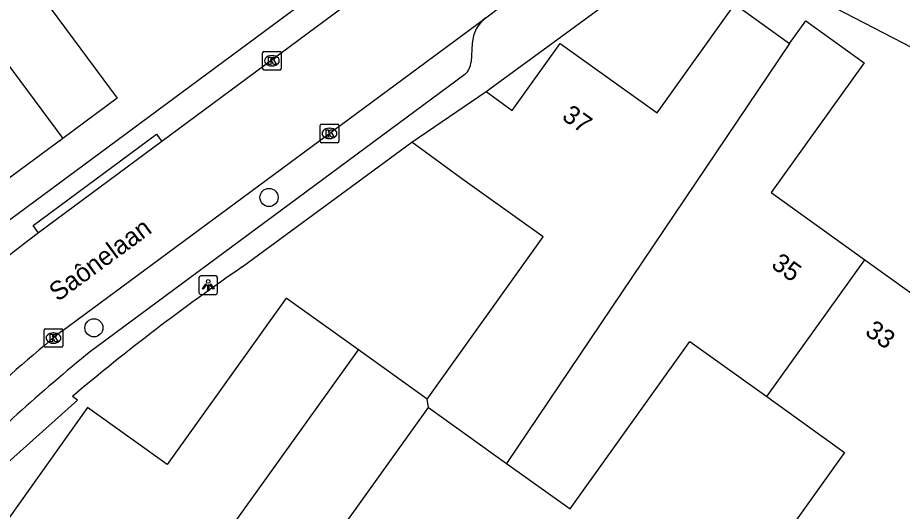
# Model space of a CAD drawing. Extents: x 157767 to 159171, y 387842 to 389425.
# Drawn here: x 158248.51 to 158296.26, y 388782.94 to 388809.56 of the extents above; entities that cross this region are included whole.
import ezdxf

# ---------------------------------------------------------------- set-up
doc = ezdxf.new("R2010")
doc.units = 0
for name, color, linetype in [('IMGEO_Boom', 7, 'Continuous'), ('IMGEO_Kolk', 7, 'Continuous'), ('IMGEO_Lichtpunt', 7, 'Continuous'), ('IMGEO_Muur', 7, 'Continuous'), ('IMGEO_Openbare_ruimte_label', 7, 'Continuous'), ('IMGEO_Pand', 7, 'Continuous'), ('IMGEO_Pand_nummerreeks', 7, 'Continuous'), ('IMGEO_Rijbaan_lokaal_open', 7, 'Continuous'), ('IMGEO_Voetpad_open', 7, 'Continuous')]:
    doc.layers.add(name, color=color, linetype=linetype)

msp = doc.modelspace()

# ---------------------------------------------------------------- linework, layer by layer
at = {"layer": 'IMGEO_Boom'}
for centre in [(158262.073, 388799.866), (158252.62, 388792.836)]:
    msp.add_circle(centre, 0.489, dxfattribs=at)
at = {"layer": 'IMGEO_Kolk'}
for p, q in [((158261.726, 388806.815), (158261.726, 388807.667)), ((158261.801, 388807.741), (158262.653, 388807.741)), ((158262.214, 388807.521), (158262.239, 388807.521)), ((158262.727, 388807.667), (158262.727, 388806.815)), ((158262.653, 388806.741), (158261.801, 388806.741)), ((158262.237, 388806.961), (158262.212, 388806.961)), ((158264.837, 388802.893), (158264.837, 388803.745)), ((158264.912, 388803.819), (158265.764, 388803.819)), ((158265.838, 388803.745), (158265.838, 388802.893)), ((158265.325, 388803.599), (158265.35, 388803.599)), ((158265.764, 388802.819), (158264.912, 388802.819)), ((158265.348, 388803.039), (158265.323, 388803.039)), ((158249.937, 388791.859), (158249.937, 388792.711)), ((158250.012, 388792.785), (158250.864, 388792.785)), ((158250.938, 388792.711), (158250.938, 388791.859)), ((158250.425, 388792.565), (158250.45, 388792.565)), ((158250.864, 388791.785), (158250.012, 388791.785)), ((158250.448, 388792.005), (158250.423, 388792.005))]:
    msp.add_line(p, q, dxfattribs=at)
for points in [[(158261.726, 388806.815), (158261.726, 388807.667)], [(158261.801, 388807.741), (158262.653, 388807.741)], [(158262.727, 388807.667), (158262.727, 388806.815)], [(158262.047, 388807.441), (158262.17, 388807.441), (158262.17, 388807.29), (158262.3, 388807.441), (158262.464, 388807.441), (158262.318, 388807.29), (158262.471, 388807.041), (158262.319, 388807.041), (158262.234, 388807.205), (158262.17, 388807.138), (158262.17, 388807.041), (158262.047, 388807.041), (158262.047, 388807.441)], [(158262.653, 388806.741), (158261.801, 388806.741)], [(158264.837, 388802.893), (158264.837, 388803.745)], [(158264.912, 388803.819), (158265.764, 388803.819)], [(158265.838, 388803.745), (158265.838, 388802.893)], [(158265.158, 388803.519), (158265.281, 388803.519), (158265.281, 388803.368), (158265.411, 388803.519), (158265.575, 388803.519), (158265.429, 388803.368), (158265.582, 388803.119), (158265.43, 388803.119), (158265.345, 388803.283), (158265.281, 388803.216), (158265.281, 388803.119), (158265.158, 388803.119), (158265.158, 388803.519)], [(158265.764, 388802.819), (158264.912, 388802.819)], [(158249.937, 388791.859), (158249.937, 388792.711)], [(158250.012, 388792.785), (158250.864, 388792.785)], [(158250.938, 388792.711), (158250.938, 388791.859)], [(158250.258, 388792.485), (158250.381, 388792.485), (158250.381, 388792.334), (158250.511, 388792.485), (158250.675, 388792.485), (158250.529, 388792.334), (158250.682, 388792.085), (158250.53, 388792.085), (158250.445, 388792.249), (158250.381, 388792.182), (158250.381, 388792.085), (158250.258, 388792.085), (158250.258, 388792.485)], [(158250.864, 388791.785), (158250.012, 388791.785)]]:
    msp.add_lwpolyline(points, dxfattribs=at)
for centre, start, end in [((158261.803, 388807.665), 91.552, 178.448), ((158261.803, 388807.665), 91.552, 178.448), ((158262.651, 388807.665), 1.552, 88.448), ((158262.651, 388807.665), 1.552, 88.448), ((158261.803, 388806.817), 181.552, 268.448), ((158261.803, 388806.817), 181.552, 268.448), ((158262.651, 388806.817), 271.552, 358.448), ((158262.651, 388806.817), 271.552, 358.448), ((158264.914, 388803.743), 91.552, 178.448), ((158264.914, 388803.743), 91.552, 178.448), ((158265.762, 388803.743), 1.552, 88.448), ((158265.762, 388803.743), 1.552, 88.448), ((158264.914, 388802.895), 181.552, 268.448), ((158264.914, 388802.895), 181.552, 268.448), ((158265.762, 388802.895), 271.552, 358.448), ((158265.762, 388802.895), 271.552, 358.448), ((158250.014, 388792.709), 91.552, 178.448), ((158250.014, 388792.709), 91.552, 178.448), ((158250.862, 388792.709), 1.552, 88.448), ((158250.862, 388792.709), 1.552, 88.448), ((158250.014, 388791.861), 181.552, 268.448), ((158250.014, 388791.861), 181.552, 268.448), ((158250.862, 388791.861), 271.552, 358.448), ((158250.862, 388791.861), 271.552, 358.448)]:
    msp.add_arc(centre, 0.0765, start, end, dxfattribs=at)
for centre, major_axis, ratio, start_param, end_param in [((158262.213, 388807.241), (-0.387, 0.002), 0.722429, 4.712389, 7.853982), ((158262.238, 388807.241), (-0.39, 0.002), 0.717154, 1.570796, 4.712389), ((158265.324, 388803.319), (-0.387, 0.002), 0.722429, 4.712389, 7.853982), ((158265.349, 388803.319), (-0.39, 0.002), 0.717154, 1.570796, 4.712389), ((158250.424, 388792.285), (-0.387, 0.002), 0.722429, 4.712389, 7.853982), ((158250.449, 388792.285), (-0.39, 0.002), 0.717154, 1.570796, 4.712389)]:
    msp.add_ellipse(centre, major_axis=major_axis, ratio=ratio, start_param=start_param, end_param=end_param, dxfattribs=at)
at = {"layer": 'IMGEO_Lichtpunt'}
for p, q in [((158259.194, 388795.637), (158258.386, 388795.637)), ((158259.194, 388795.637), (158258.386, 388795.637)), ((158258.292, 388795.542), (158258.292, 388794.735)), ((158258.292, 388795.542), (158258.292, 388794.735)), ((158259.288, 388794.735), (158259.288, 388795.542)), ((158259.288, 388794.735), (158259.288, 388795.542)), ((158258.386, 388794.641), (158259.194, 388794.641)), ((158258.386, 388794.641), (158259.194, 388794.641))]:
    msp.add_line(p, q, dxfattribs=at)
for points in [[(158258.666, 388795.206), (158258.705, 388795.178), (158258.517, 388794.916), (158258.479, 388794.943), (158258.666, 388795.206)], [(158258.768, 388795.158), (158258.815, 388795.158), (158258.815, 388794.836), (158258.768, 388794.836), (158258.768, 388795.158)], [(158258.878, 388795.178), (158258.916, 388795.205), (158259.103, 388794.943), (158259.064, 388794.915), (158258.878, 388795.178)]]:
    msp.add_lwpolyline(points, dxfattribs=at)
msp.add_circle((158258.791, 388795.34), 0.0994, dxfattribs=at)
for centre, start, end in [((158258.386, 388795.542), 90, 180), ((158258.386, 388795.542), 90, 180), ((158259.194, 388795.542), 0, 90), ((158259.194, 388795.542), 0, 90), ((158258.386, 388794.735), 180, 270), ((158258.386, 388794.735), 180, 270), ((158259.194, 388794.735), 270, 0), ((158259.194, 388794.735), 270, 360)]:
    msp.add_arc(centre, 0.0946, start, end, dxfattribs=at)
at = {"layer": 'IMGEO_Muur'}
msp.add_lwpolyline([(158260.631, 388796.12), (158269.78, 388802.852)], dxfattribs=at)
msp.add_arc((158322.931, 388704.884), 110.477, 124.32698, 130.31103, dxfattribs=at)
at = {"layer": 'IMGEO_Pand'}
for points in [[(158233.955, 388825.929), (158250.936, 388803.051)], [(158253.805, 388815.957), (158248.717, 388812.192), (158253.872, 388805.224), (158250.936, 388803.051)], [(158273.8, 388805.576), (158275.198, 388804.553), (158277.793, 388808.177), (158283.018, 388804.436), (158287.211, 388810.294), (158290.177, 388808.17)], [(158290.177, 388808.17), (158291.047, 388809.385), (158294.192, 388807.133), (158289.176, 388800.127), (158294.237, 388796.504)], [(158290.177, 388808.17), (158274.894, 388785.524)], [(158250.936, 388803.051), (158247.842, 388800.762), (158242.694, 388807.718), (158237.749, 388804.059)], [(158269.78, 388802.852), (158273.8, 388805.576)], [(158270.605, 388788.993), (158276.868, 388797.74), (158272.539, 388800.839), (158269.78, 388802.852)], [(158294.237, 388796.504), (158299.305, 388792.875), (158304.34, 388799.908), (158307.368, 388797.74)], [(158288.941, 388789.127), (158294.237, 388796.504)], [(158266.899, 388791.647), (158263.003, 388794.437), (158256.578, 388785.463), (158252.278, 388788.542), (158247.029, 388781.21), (158252.177, 388777.524), (158247.105, 388770.44)], [(158274.894, 388785.524), (158278.32, 388783.071), (158284.785, 388792.102), (158288.941, 388789.127)], [(158250.14, 388768.267), (158266.899, 388791.647)], [(158270.605, 388788.993), (158266.899, 388791.647)], [(158270.68, 388788.541), (158270.605, 388788.993)], [(158288.941, 388789.127), (158293.145, 388786.117), (158286.871, 388777.354)], [(158268.653, 388776.853), (158264.461, 388779.855), (158270.68, 388788.541)], [(158270.68, 388788.541), (158274.894, 388785.524)]]:
    msp.add_lwpolyline(points, dxfattribs=at)
at = {"layer": 'IMGEO_Rijbaan_lokaal_open'}
for points in [[(158273.771, 388809.562), (158274.581, 388810.158), (158277.65, 388812.417), (158278.648, 388813.151), (158282.05, 388815.647)], [(158265.987, 388810.056), (158256.288, 388802.879)], [(158250.884, 388792.658), (158273.771, 388809.562)], [(158256.288, 388802.879), (158249.633, 388797.955)], [(158249.633, 388797.955), (158248.8, 388797.338)]]:
    msp.add_lwpolyline(points, dxfattribs=at)
for centre, radius, start, end in [((158306.783, 388723.17), 94.143, 128.01727, 134.84134), ((158310.651, 388719.614), 94.38, 129.29111, 137.10427)]:
    msp.add_arc(centre, radius, start, end, dxfattribs=at)
at = {"layer": 'IMGEO_Voetpad_open'}
for points in [[(158273.729, 388817.629), (158247.214, 388798.037)], [(158287.49, 388812.766), (158304.53, 388803.948)], [(158273.8, 388805.576), (158283.166, 388812.446)], [(158273.041, 388808.191), (158272.98, 388807.181)], [(158272.646, 388806.502), (158252.439, 388791.566)], [(158249.633, 388797.955), (158249.337, 388798.356), (158255.996, 388803.274), (158256.288, 388802.879)], [(158260.631, 388796.12), (158269.78, 388802.852)], [(158241.315, 388778.729), (158247.423, 388785.079), (158251.733, 388788.933), (158251.459, 388789.128)]]:
    msp.add_lwpolyline(points, dxfattribs=at)
for centre, radius, start, end in [((158274.976, 388808.041), 1.941, 128.3761, 175.557), ((158271.984, 388807.249), 0.998, 311.5386, 356.0762), ((158322.931, 388704.884), 110.477, 124.32698, 130.31103), ((158319.604, 388709.295), 106.206, 129.22795, 134.84951)]:
    msp.add_arc(centre, radius, start, end, dxfattribs=at)

# ---------------------------------------------------------------- texts
at = {"layer": 'IMGEO_Openbare_ruimte_label'}
msp.add_text('Saônelaan', height=1, rotation=36.3771, dxfattribs=at).set_placement((158250.671, 388794.219))
at = {"layer": 'IMGEO_Pand_nummerreeks'}
for s, rotation, p in [('37', 324.3981, (158277.824, 388804.121)), ('35', 324.4024, (158289.125, 388796.129)), ('33', 324.395, (158294.19, 388792.504))]:
    msp.add_text(s, height=1, rotation=rotation, dxfattribs=at).set_placement(p)

doc.saveas('drawing.dxf')
